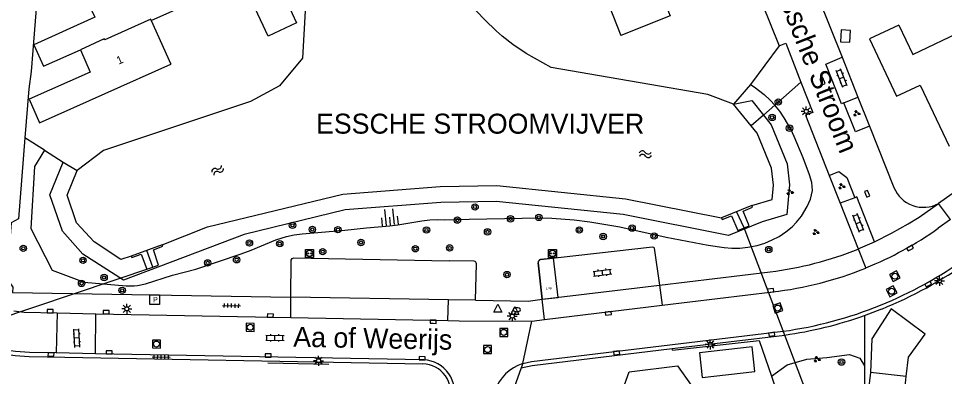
# Model space of a CAD drawing. Extents: x 126000 to 131009, y 393000 to 395500.
# Drawn here: x 130785.1 to 130900.9, y 395290.3 to 395335.1 of the extents above; entities that cross this region are included whole.
import ezdxf

# ---------------------------------------------------------------- set-up
doc = ezdxf.new("R2010")
doc.units = 0
for name, color, linetype in [('bp-grn-parkeervak', 7, 'Continuous'), ('gg-afsc-erfafscheiding', 7, 'Continuous'), ('gg-afsc-hekwerk', 7, 'Continuous'), ('gg-anno-huisnummerreeks BGT', 7, 'Continuous'), ('gg-anno-naam water', 7, 'Continuous'), ('gg-anno-openbare ruimte label', 7, 'Continuous'), ('gg-bbg-gedigitaliseerde bebouwing', 7, 'Continuous'), ('gg-bbg-gedigitaliseerde bijgebouw', 7, 'Continuous'), ('gg-bbg-hoofdgebouw', 7, 'Continuous'), ('gg-bbg-luifel en loopbrug', 7, 'Continuous'), ('gg-bbg-tussenscheiding', 7, 'Continuous'), ('gg-knt-BGT kruinlijn', 7, 'Continuous'), ('gg-knt-verharding', 7, 'Continuous'), ('gg-knt-verharding nz', 7, 'Continuous'), ('gg-kntw-beschoeiing', 7, 'Continuous'), ('gg-kwrk-duiker nz buis', 7, 'Continuous'), ('gg-kwrk-uitstroombak niveau min 01', 7, 'Continuous'), ('gt-grn-groengrens', 7, 'Continuous'), ('gt-grn-vlakafsluiter', 7, 'Continuous'), ('gt-grn-weggrens', 7, 'Continuous'), ('gt-symb-boom', 7, 'Continuous'), ('gt-symb-brandkraan', 7, 'Continuous'), ('gt-symb-brandput', 7, 'Continuous'), ('gt-symb-groenvak', 7, 'Continuous'), ('gt-symb-klinker verharding', 7, 'Continuous'), ('gt-symb-kolk', 7, 'Continuous'), ('gt-symb-laadpunt elektrisch vervoer', 7, 'Continuous'), ('gt-symb-lichtmast', 7, 'Continuous'), ('gt-symb-rioolschacht', 7, 'Continuous'), ('gt-symb-talud symbool', 7, 'Continuous'), ('gt-symb-tegel verharding', 7, 'Continuous'), ('gt-symb-waterafsluiter', 7, 'Continuous'), ('gt-symb-watersymbool', 7, 'Continuous'), ('kenmerkpunt laadpunt parkeerplaats', 7, 'Continuous')]:
    doc.layers.add(name, color=color, linetype=linetype)

# ---------------------------------------------------------------- blocks, each defined once
blk = doc.blocks.new('gt0-LMAST')
at = {"layer": 'gt-symb-lichtmast'}
for p, q in [((-0.18, 0.17), (-0.45, 0.44)), ((0, 0.25), (0, 0.62)), ((0.17, 0.17), (0.44, 0.44)), ((-0.25, 0), (-0.63, 0)), ((-0.18, -0.18), (-0.45, -0.45)), ((0, -0.25), (0, -0.63)), ((0.44, -0.45), (0.17, -0.18)), ((0.25, 0), (0.62, 0))]:
    blk.add_line(p, q, dxfattribs=at)
blk.add_circle((0, 0), 0.25, dxfattribs=at)
blk = doc.blocks.new('gt0-BOOM')
at = {"layer": 'gt-symb-boom'}
for radius in [0.4, 0.2]:
    blk.add_circle((0, 0), radius, dxfattribs=at)
blk = doc.blocks.new('gt0-KOLK')
at = {"layer": 'gt-symb-kolk'}
blk.add_lwpolyline([(0, 0), (0.38, 0), (0.38, 0.4), (-0.37, 0.4), (-0.37, 0), (0, 0)], dxfattribs=at)
blk = doc.blocks.new('gt0-KL1')
at = {"layer": 'gt-symb-klinker verharding'}
for p, q in [((-1.15, 0.3), (1.15, 0.3)), ((-1, -0.3), (-1, 0.3)), ((-0.5, 0.3), (-0.5, 0.45)), ((0, -0.3), (0, 0.3)), ((0.5, 0.3), (0.5, 0.45)), ((1, -0.3), (1, 0.3)), ((-1.15, -0.3), (1.15, -0.3)), ((-0.5, -0.45), (-0.5, -0.3)), ((0.5, -0.45), (0.5, -0.3))]:
    blk.add_line(p, q, dxfattribs=at)
blk = doc.blocks.new('gt0-WA')
at = {"layer": 'gt-symb-watersymbool'}
for centre, start, end in [((-0.32, 0.02), 28.0725, 151.9275), ((0.43, 0.42), 208.0725, 331.9275), ((-0.32, -0.43), 28.0725, 151.9275), ((0.43, -0.03), 208.0725, 331.9275)]:
    blk.add_arc(centre, 0.425, start, end, dxfattribs=at)
blk = doc.blocks.new('gt0-GRVAK')
at = {"layer": 'gt-symb-groenvak'}
for p, q in [((-0.11, 0.19), (-0.23, 0.24)), ((-0.18, 0.15), (0.09, 0.15)), ((-0.09, 0.21), (-0.16, 0.32)), ((-0.05, 0.21), (-0.05, 0.39)), ((0, 0.21), (0.06, 0.32)), ((0.01, 0.19), (0.13, 0.24)), ((0.26, -0.05), (0.2, 0.06)), ((0.3, -0.05), (0.3, 0.13)), ((0.35, -0.05), (0.41, 0.06)), ((-0.25, -0.23), (-0.36, -0.18)), ((-0.32, -0.26), (-0.05, -0.26)), ((-0.23, -0.21), (-0.29, -0.1)), ((-0.18, -0.2), (-0.18, -0.02)), ((-0.14, -0.21), (-0.07, -0.1)), ((-0.12, -0.23), (0, -0.18)), ((0.24, -0.07), (0.12, -0.02)), ((0.17, -0.11), (0.44, -0.11)), ((0.37, -0.07), (0.49, -0.02))]:
    blk.add_line(p, q, dxfattribs=at)
blk = doc.blocks.new('gt0-TALUD_1')
at = {"layer": 'gt-symb-talud symbool'}
for p, q in [((-1, -1), (-1, 0)), ((-0.5, -2), (-0.5, 0)), ((0, -1), (0, 0)), ((0.5, -2), (0.5, 0)), ((1, -1), (1, 0))]:
    blk.add_line(p, q, dxfattribs=at)
blk = doc.blocks.new('gt0-RS')
at = {"layer": 'gt-symb-rioolschacht'}
blk.add_lwpolyline([(-0.5, -0.5), (0.5, -0.5), (0.5, 0.5), (-0.5, 0.5)], close=True, dxfattribs=at)
blk.add_circle((0, 0), 0.375, dxfattribs=at)
blk = doc.blocks.new('gt0-WAFSL')
at = {"layer": 'gt-symb-waterafsluiter'}
for p, q in [((-0.5, -0.33), (0, 0.67)), ((0, 0.67), (0.5, -0.33)), ((0.5, -0.33), (-0.5, -0.33))]:
    blk.add_line(p, q, dxfattribs=at)
blk = doc.blocks.new('gt0-BR')
at = {"layer": 'gt-symb-brandkraan'}
for centre, radius, start, end in [((-0.24, 0), 0.206, 107.5669, 252.4331), ((0.6, -2.66), 3, 106.892, 107.5669), ((0, -0.69), 0.938, 73.108, 106.892), ((-0.6, -2.66), 3, 72.4331, 73.108), ((0.24, 0), 0.206, 287.567, 72.4331), ((0.6, 2.66), 3, 252.4331, 253.108), ((0, 0.69), 0.938, 253.108, 286.8921), ((-0.6, 2.66), 3, 286.8921, 287.567)]:
    blk.add_arc(centre, radius, start, end, dxfattribs=at)
blk = doc.blocks.new('gt0-LEV')
at = {"layer": 'gt-symb-laadpunt elektrisch vervoer'}
blk.add_lwpolyline([(-0.49, 0.5), (0.49, 0.5), (0.49, -0.5), (-0.49, -0.5)], close=True, dxfattribs=at)
for centre, radius in [((0, 0), 0.393), ((-0.19, 0), 0.0566), ((0.19, 0), 0.0566)]:
    blk.add_circle(centre, radius, dxfattribs=at)
blk = doc.blocks.new('gt0-BPUT')
at = {"layer": 'gt-symb-brandput'}
blk.add_lwpolyline([(-0.6, -0.6), (-0.6, 0.6), (0.6, 0.6), (0.6, -0.6)], close=True, dxfattribs=at)
blk.add_text('P', height=0.7, dxfattribs=at).set_placement((-0.23, -0.35))
blk = doc.blocks.new('gt0-TEG1')
at = {"layer": 'gt-symb-tegel verharding'}
for p, q in [((-1.12, 0), (1.12, 0)), ((-0.9, -0.25), (-0.9, 0.25)), ((-0.45, -0.25), (-0.45, 0.25)), ((0, -0.25), (0, 0.25)), ((0.45, -0.25), (0.45, 0.25)), ((0.9, -0.25), (0.9, 0.25))]:
    blk.add_line(p, q, dxfattribs=at)

msp = doc.modelspace()

# ---------------------------------------------------------------- linework, layer by layer
at = {"layer": 'bp-grn-parkeervak'}
msp.add_lwpolyline([(130850.14, 395304.5), (130850.63, 395299.92), (130852.62, 395300.16), (130852.03, 395305.07), (130850.44, 395304.89)], dxfattribs=at)
msp.add_arc((130850.48, 395304.54), 0.347, 96.4458, 186.3076, dxfattribs=at)
at = {"layer": 'gg-afsc-erfafscheiding'}
for p, q in [((130882.98, 395327.11), (130879.74, 395324.22)), ((130879.74, 395324.22), (130878.3, 395322.95)), ((130878.3, 395322.95), (130876.79, 395321.61)), ((130788.39, 395318.58), (130785.94, 395320.13)), ((130788.39, 395318.58), (130790.74, 395317.1)), ((130790.74, 395317.1), (130792.46, 395316.02)), ((130890.95, 395297.9), (130890.94, 395291.61)), ((130890.94, 395291.61), (130890.94, 395288.62)), ((130879.31, 395290.32), (130880.44, 395287.04))]:
    msp.add_line(p, q, dxfattribs=at)
msp.add_lwpolyline([(130866.93, 395293.54), (130877.79, 395294.77), (130879.31, 395290.32)], dxfattribs=at)
at = {"layer": 'gg-afsc-hekwerk'}
msp.add_line((130816.31, 395291.97), (130823.95, 395291.8), dxfattribs=at)
at = {"layer": 'gg-bbg-gedigitaliseerde bebouwing'}
for p, q in [((130859, 395336.64), (130860.48, 395332.94)), ((130801.75, 395334.8), (130804.19, 395329.36))]:
    msp.add_line(p, q, dxfattribs=at)
for points in [[(130801.75, 395334.8), (130804.81, 395336.18), (130802.31, 395341.7)], [(130895.23, 395334.24), (130896.97, 395330.57), (130903.44, 395333.63)]]:
    msp.add_lwpolyline(points, dxfattribs=at)
at = {"layer": 'gg-bbg-gedigitaliseerde bijgebouw'}
msp.add_line((130896.17, 395290.28), (130891.68, 395290.77), dxfattribs=at)
for points in [[(130813.06, 395339.99), (130816.61, 395341.63), (130819.9, 395334.51), (130816.35, 395332.87), (130814.13, 395337.67)], [(130870.65, 395290.14), (130877.24, 395290.88), (130876.89, 395293.98), (130870.3, 395293.24), (130870.65, 395290.14)], [(130891.68, 395290.77), (130891.45, 395288.68), (130895.94, 395288.18), (130896.17, 395290.28)]]:
    msp.add_lwpolyline(points, dxfattribs=at)
at = {"layer": 'gg-bbg-hoofdgebouw'}
for points in [[(130866.67, 395348.7), (130870.02, 395350.01), (130871.84, 395345.35), (130869.9, 395344.6), (130871.27, 395341.06), (130867.81, 395339.72), (130868.73, 395337.4), (130866.23, 395336.4), (130866.62, 395335.39), (130860.48, 395332.94)], [(130793.41, 395338), (130794.67, 395335.24), (130787.06, 395331.77), (130788.28, 395329.08), (130792.89, 395331.12)], [(130895.23, 395334.24), (130891.56, 395332.51), (130894.95, 395325.33), (130897.89, 395326.73), (130901.52, 395319.1)], [(130792.89, 395331.12), (130794.12, 395328.34), (130786.46, 395324.96), (130787.79, 395322.01), (130804.19, 395329.36)], [(130857.63, 395289.1), (130860.5, 395288.06), (130861.51, 395290.86), (130867.56, 395291.58), (130869.26, 395289.17), (130867.65, 395284.52)]]:
    msp.add_lwpolyline(points, dxfattribs=at)
at = {"layer": 'gg-bbg-luifel en loopbrug'}
for points in [[(130888.02, 395333.63), (130887.93, 395332.16), (130889.1, 395332.09), (130889.18, 395333.56), (130888.02, 395333.63)], [(130896.17, 395290.28), (130896.44, 395292.69), (130898.55, 395295.55), (130894.26, 395298.71), (130891.86, 395294.96), (130891.68, 395290.77)]]:
    msp.add_lwpolyline(points, dxfattribs=at)
at = {"layer": 'gg-bbg-tussenscheiding'}
msp.add_lwpolyline([(130801.75, 395334.8), (130801.68, 395334.96), (130795.94, 395332.37), (130795.87, 395332.53), (130792.89, 395331.12)], dxfattribs=at)
at = {"layer": 'gg-knt-BGT kruinlijn'}
for points in [[(130876.67, 395326.8), (130877.15, 395326.49), (130878.41, 395325.53), (130879.15, 395324.85), (130879.74, 395324.22)], [(130793.36, 395302.05), (130798.6, 395301.61), (130799.6, 395301.6), (130800.04, 395301.64), (130801.01, 395301.85), (130804.39, 395302.96), (130807.3, 395303.71), (130813.01, 395305.6), (130814.26, 395306.07), (130817.33, 395307.38), (130818.65, 395307.79), (130819.63, 395307.98), (130820.63, 395308.1), (130825.94, 395308.57), (130828.67, 395308.87), (130831.59, 395309.1), (130832.58, 395309.23), (130835.59, 395309.74), (130836.59, 395309.86), (130837.58, 395309.9), (130838.42, 395309.85), (130841.5, 395309.97), (130850.34, 395310.11), (130851.83, 395310.08), (130854.62, 395309.87), (130856.6, 395309.61), (130860.35, 395308.97), (130866.15, 395307.68), (130871.4, 395306.69), (130873.38, 395306.4), (130874.34, 395306.33), (130875.34, 395306.33), (130876.34, 395306.43), (130877.53, 395306.66), (130878.48, 395306.96), (130879.41, 395307.35), (130880.26, 395307.8), (130881.11, 395308.35), (130881.89, 395308.98), (130882.46, 395309.56), (130883.08, 395310.34), (130883.78, 395311.52), (130884.21, 395312.45), (130884.45, 395313.53), (130884.36, 395314.52), (130884.08, 395315.49), (130883.28, 395317.64), (130882.14, 395320.29), (130881.71, 395321.2), (130880.91, 395322.65), (130880.34, 395323.48), (130879.74, 395324.22)], [(130788.39, 395318.58), (130787.13, 395316.53), (130786.67, 395308.79), (130789.35, 395303.58), (130793.36, 395302.05)]]:
    msp.add_lwpolyline(points, dxfattribs=at)
at = {"layer": 'gg-knt-verharding'}
for p, q in [((130870.46, 395374.71), (130888.13, 395330.24)), ((130888.13, 395330.24), (130890.13, 395325.21)), ((130920.91, 395326.66), (130900.21, 395311.92)), ((130888.36, 395324.51), (130890.13, 395325.21)), ((130891.57, 395321.58), (130894.62, 395313.9)), ((130889.72, 395312.63), (130887.91, 395311.94)), ((130887.91, 395311.94), (130890.16, 395306.22)), ((130901.69, 395309.9), (130900.17, 395308.81)), ((130890.16, 395306.22), (130892.2, 395307.11)), ((130842.12, 395304.69), (130839.02, 395304.75)), ((130842.31, 395299.81), (130842.42, 395304.37)), ((130850.63, 395299.92), (130850.14, 395304.5)), ((130865.3, 395301.69), (130879.15, 395303.37)), ((130784.38, 395300.78), (130819.2, 395300.2)), ((130865.63, 395299.17), (130879.46, 395300.85)), ((130789.96, 395298.22), (130789.86, 395293.21)), ((130789.96, 395298.22), (130794.82, 395298.12)), ((130794.77, 395293.11), (130794.82, 395298.12)), ((130794.82, 395298.12), (130819.22, 395297.65)), ((130850.91, 395297.39), (130865.63, 395299.17)), ((130890.95, 395297.9), (130893.11, 395298.72)), ((130819.22, 395297.65), (130838.85, 395297.27)), ((130849.34, 395297.2), (130850.91, 395297.39)), ((130866.91, 395293.76), (130880.96, 395295.45)), ((130794.77, 395293.11), (130789.86, 395293.21)), ((130835.81, 395292.33), (130794.77, 395293.11)), ((130848, 395291.34), (130844.84, 395282.36)), ((130848.2, 395291.89), (130848, 395291.34))]:
    msp.add_line(p, q, dxfattribs=at)
for points in [[(130865.03, 395369.8), (130871.69, 395352.98), (130880.27, 395331.64)], [(130787.51, 395338.43), (130786.74, 395328.43), (130786.43, 395326.24), (130785.94, 395320.13)], [(130880.27, 395331.64), (130881.09, 395331.98), (130882.98, 395327.11)], [(130882.98, 395327.11), (130884.47, 395323.31), (130883.57, 395322.97), (130886.54, 395315.43)], [(130891.57, 395321.58), (130889.8, 395320.88), (130888.36, 395324.51)], [(130785.94, 395320.13), (130785.14, 395310), (130784.23, 395309.49), (130783.68, 395302.52), (130784.43, 395301.43), (130784.38, 395300.78)], [(130886.54, 395315.43), (130887.74, 395315.93), (130888.73, 395315.16), (130889.72, 395312.63)], [(130892.2, 395307.11), (130894.34, 395308.18), (130896.42, 395309.36), (130897.76, 395310.21), (130900.21, 395311.92)], [(130850.44, 395304.89), (130864.44, 395306.5), (130864.58, 395306.46), (130864.65, 395306.34), (130865.3, 395301.69)], [(130819.2, 395300.2), (130819.26, 395304.83), (130819.35, 395305.03), (130819.56, 395305.11), (130839.02, 395304.75)], [(130789.86, 395293.21), (130786.51, 395293.27), (130784.78, 395293.37), (130782.3, 395293.74), (130742.58, 395303.86)], [(130842.31, 395299.81), (130848.88, 395299.7), (130850.63, 395299.92)], [(130784.56, 395298.46), (130785.87, 395298.3), (130789.96, 395298.22)], [(130838.85, 395297.27), (130840.27, 395297.24), (130849.34, 395297.2)], [(130848.2, 395291.89), (130849.3, 395292.14), (130880.78, 395295.93)], [(130778.59, 395294.17), (130782.2, 395293.25), (130784.73, 395292.87), (130786.49, 395292.77), (130835.72, 395291.83)], [(130848, 395291.34), (130849.39, 395291.65), (130866.91, 395293.76)]]:
    msp.add_lwpolyline(points, dxfattribs=at)
for centre, radius, start, end in [((130898.3, 395315.4), 3.97, 202.1396, 298.8517), ((130874.3, 395345.18), 44.62, 292.1151, 305.4294), ((130874.01, 395346), 42.94, 276.8769, 292.0926), ((130873.6, 395347.06), 51.63, 291.9879, 305.6716), ((130842.1, 395304.37), 0.32, 358.8939, 85.9511), ((130850.48, 395304.54), 0.347, 96.4458, 186.3076), ((130873.65, 395346.95), 52.02, 291.9697, 305.6898), ((130874.29, 395345.18), 44.63, 276.6489, 292.1243), ((130873.66, 395346.87), 51.44, 277.9478, 291.996), ((130873.72, 395346.68), 51.74, 278.0409, 289.4507), ((130835.7, 395288.38), 3.95, 340.4623, 88.3209), ((130835.7, 395288.38), 3.45, 340.4761, 89.6381), ((130849.97, 395286.59), 5.59, 108.4603, 160.5496)]:
    msp.add_arc(centre, radius, start, end, dxfattribs=at)
at = {"layer": 'gg-knt-verharding nz'}
for p, q in [((130890.13, 395325.21), (130891.57, 395321.58)), ((130886.54, 395315.43), (130887.91, 395311.94)), ((130850.63, 395299.92), (130865.3, 395301.69)), ((130838.92, 395299.87), (130819.2, 395300.2)), ((130842.31, 395299.81), (130838.92, 395299.87))]:
    msp.add_line(p, q, dxfattribs=at)
for points in [[(130888.36, 395324.51), (130888.06, 395324.39), (130886.12, 395329.35), (130888.13, 395330.24)], [(130892.2, 395307.11), (130889.98, 395312.73), (130889.72, 395312.63)]]:
    msp.add_lwpolyline(points, dxfattribs=at)
at = {"layer": 'gg-kntw-beschoeiing'}
msp.add_line((130876.79, 395321.61), (130874.56, 395324.34), dxfattribs=at)
for points in [[(130824.21, 395359.14), (130824.7, 395357.94), (130821.57, 395346.44), (130820.64, 395330.08), (130817.78, 395326.64), (130814.16, 395324.68), (130795.77, 395318.53), (130792.46, 395316.02)], [(130874.56, 395324.34), (130871.36, 395325.54), (130851.75, 395328.93), (130848.62, 395330.7), (130846.95, 395331.81), (130845.63, 395332.84), (130844.88, 395333.5), (130843.45, 395334.89), (130840.51, 395338.04), (130839.49, 395339.26), (130838.35, 395340.9), (130837.37, 395342.59), (130836.01, 395345.26), (130834.57, 395349.04)], [(130876.85, 395311.67), (130879.41, 395312.41), (130879.57, 395314.22), (130879.32, 395316.35), (130877.52, 395320.72), (130876.79, 395321.61)], [(130799.23, 395305.33), (130797.94, 395304.9), (130794.59, 395307.1), (130792.4, 395309.49), (130791.21, 395312.94), (130792.46, 395316.02)], [(130803.13, 395306.73), (130808.77, 395309.01), (130825.69, 395313.08), (130837.87, 395314.05), (130844.97, 395314.15), (130861.06, 395312.51), (130873.05, 395310.11)]]:
    msp.add_lwpolyline(points, dxfattribs=at)
at = {"layer": 'gg-kwrk-duiker nz buis'}
for points in [[(130884.32, 395285.72), (130883.81, 395287.92), (130875.88, 395308.86), (130874.95, 395310.89)], [(130761.91, 395288.59), (130762.47, 395290.7), (130801.93, 395303.94), (130801.18, 395306.03)]]:
    msp.add_lwpolyline(points, dxfattribs=at)
at = {"layer": 'gg-kwrk-uitstroombak niveau min 01'}
for p, q in [((130876.85, 395311.67), (130873.05, 395310.11)), ((130803.13, 395306.73), (130799.23, 395305.33))]:
    msp.add_line(p, q, dxfattribs=at)
for points in [[(130873.05, 395310.11), (130873.13, 395309.89), (130874.3, 395310.36), (130875.09, 395308.52), (130876.51, 395309.13), (130875.78, 395310.97), (130876.95, 395311.46), (130876.85, 395311.67)], [(130799.23, 395305.33), (130799.32, 395305.16), (130800.49, 395305.57), (130801.21, 395303.68), (130802.65, 395304.21), (130802.02, 395306.11), (130803.19, 395306.57), (130803.13, 395306.73)]]:
    msp.add_lwpolyline(points, dxfattribs=at)
at = {"layer": 'gt-grn-groengrens'}
for p, q in [((130880.27, 395331.64), (130876.67, 395326.8)), ((130876.67, 395326.8), (130874.56, 395324.34))]:
    msp.add_line(p, q, dxfattribs=at)
for points in [[(130874.56, 395324.34), (130876.85, 395324.78), (130878.3, 395322.95)], [(130878.3, 395322.95), (130879.26, 395321.75), (130881.27, 395316.86), (130881.58, 395314.24), (130881.24, 395310.52), (130878.15, 395309.62), (130873.93, 395307.9), (130860.77, 395310.53), (130844.88, 395312.15), (130837.96, 395312.05), (130826.01, 395311.1), (130813.36, 395308.05), (130798.26, 395302.33), (130793.2, 395305.56), (130790.64, 395308.46), (130789.07, 395313), (130790.74, 395317.1)], [(130879.31, 395290.32), (130881.29, 395291.72), (130883.75, 395292.42), (130886.24, 395292.66), (130889.06, 395293.02), (130890.36, 395292.55), (130890.94, 395291.61)]]:
    msp.add_lwpolyline(points, dxfattribs=at)
at = {"layer": 'gt-grn-vlakafsluiter'}
msp.add_line((130866.93, 395293.54), (130866.91, 395293.76), dxfattribs=at)
at = {"layer": 'gt-grn-weggrens'}
for p, q in [((130901.69, 395309.9), (130900.21, 395311.92)), ((130890.16, 395306.22), (130891.1, 395303.83)), ((130865.3, 395301.69), (130865.63, 395299.17)), ((130819.22, 395297.65), (130819.2, 395300.2)), ((130838.85, 395297.27), (130838.92, 395299.87)), ((130850.91, 395297.39), (130850.63, 395299.92)), ((130848.2, 395291.89), (130849.34, 395297.2))]:
    msp.add_line(p, q, dxfattribs=at)

# ---------------------------------------------------------------- block references
at = {"layer": 'gt-symb-boom'}
for p in [(130880.16, 395324.61), (130879.39, 395322.68), (130881.56, 395321.34), (130842.24, 395311.47), (130840.03, 395309.83), (130846.68, 395309.99), (130850.22, 395310.17), (130819.41, 395309.18), (130821.89, 395308.66), (130825.09, 395308.63), (130836.17, 395308.59), (130843.8, 395308.36), (130855.28, 395308.59), (130861.88, 395308.83), (130814.02, 395306.97), (130827.97, 395307.03), (130858.26, 395307.78), (130864.63, 395307.85), (130785.74, 395306.3), (130817.82, 395306.88), (130823.19, 395305.89), (130834.77, 395306.25), (130839.06, 395306.35), (130878.97, 395306.15), (130793.21, 395304.8), (130812.42, 395304.87), (130808.8, 395304.48), (130795.85, 395302.65), (130846.23, 395303.02), (130793.03, 395301.91), (130798.11, 395301.04), (130888.07, 395292.07)]:
    msp.add_blockref('gt0-BOOM', p, dxfattribs=at)
at = {"layer": 'gt-symb-brandkraan', "rotation": 180}
msp.add_blockref('gt0-BR', (130847.47, 395298.62), dxfattribs=at)
at = {"layer": 'gt-symb-brandput'}
msp.add_blockref('gt0-BPUT', (130802.18, 395299.88), dxfattribs=at)
at = {"layer": 'gt-symb-groenvak'}
for p in [(130889.95, 395323.18), (130888.08, 395314.05), (130881.6, 395313.33), (130884.84, 395308.32), (130884.99, 395292.42)]:
    msp.add_blockref('gt0-GRVAK', p, dxfattribs=at)
at = {"layer": 'gt-symb-klinker verharding'}
for p, rotation in [((130888.09, 395327.6), 111.46106358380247), ((130890.17, 395309.48), 111.46106358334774), ((130858.17, 395303.25), 6.890548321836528), ((130792.44, 395295.07), 92.9224726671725), ((130817.21, 395295.1), -1.0884888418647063)]:
    msp.add_blockref('gt0-KL1', p, dxfattribs=dict(at, rotation=rotation))
at = {"layer": 'gt-symb-kolk'}
for p, rotation in [((130885.5, 395327.13), -68.90078775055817), ((130891.08, 395313.06), -68.90078774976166), ((130896.73, 395306.15), 28.692787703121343), ((130899, 395301.64), 28.692787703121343), ((130879.23, 395300.83), 6.890548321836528), ((130789.08, 395298.24), -1.088488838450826), ((130796.11, 395298.11), -1.0884888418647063), ((130816.63, 395297.69), -1.0884888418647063), ((130858.94, 395297.97), 6.890548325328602), ((130836.99, 395296.92), -1.0884888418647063), ((130879.37, 395295.35), 6.890548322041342), ((130796.46, 395293.08), -1.0884888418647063), ((130859.95, 395293.03), 6.890548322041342), ((130789.2, 395292.82), -1.0884888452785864), ((130816.35, 395292.69), -1.0884888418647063), ((130835.6, 395292.34), -1.0884888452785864)]:
    msp.add_blockref('gt0-KOLK', p, dxfattribs=dict(at, rotation=rotation))
at = {"layer": 'gt-symb-laadpunt elektrisch vervoer'}
for p in [(130821.54, 395305.67), (130851.92, 395305.66)]:
    msp.add_blockref('gt0-LEV', p, dxfattribs=at)
at = {"layer": 'gt-symb-lichtmast'}
for p in [(130883.66, 395323.44), (130900.32, 395302.22), (130798.69, 395298.73), (130846.9, 395297.82), (130871.66, 395294.27), (130822.67, 395292.24)]:
    msp.add_blockref('gt0-LMAST', p, dxfattribs=at)
at = {"layer": 'gt-symb-rioolschacht'}
for p, rotation in [((130894.74, 395302.81), 28.692787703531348), ((130894.33, 395300.93), 28.692787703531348), ((130880.1, 395298.83), 18.851835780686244), ((130814.12, 395296.42), -1.0884888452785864), ((130802.4, 395294.32), -1.0884888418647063), ((130843.8, 395293.63), -0.1718868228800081)]:
    msp.add_blockref('gt0-RS', p, dxfattribs=dict(at, rotation=rotation))
msp.add_blockref('gt0-RS', (130845.83, 395295.78), dxfattribs=at)
at = {"layer": 'gt-symb-talud symbool', "xscale": 0.9997169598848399, "yscale": 0.9997169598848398, "rotation": -174.43197594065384}
msp.add_blockref('gt0-TALUD_1', (130831.62, 395309.22), dxfattribs=at)
at = {"layer": 'gt-symb-tegel verharding'}
for p, rotation in [((130811.78, 395299.13), -1.0884888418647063), ((130803, 395292.72), -0.9166542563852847)]:
    msp.add_blockref('gt0-TEG1', p, dxfattribs=dict(at, rotation=rotation))
at = {"layer": 'gt-symb-waterafsluiter'}
for p in [(130845.1, 395298.64), (130847.2, 395298.37)]:
    msp.add_blockref('gt0-WAFSL', p, dxfattribs=at)
at = {"layer": 'gt-symb-watersymbool'}
for p, rotation in [((130863.48, 395318.08), 3.8407470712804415), ((130810, 395316.04), 34.818354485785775)]:
    msp.add_blockref('gt0-WA', p, dxfattribs=dict(at, rotation=rotation))

# ---------------------------------------------------------------- texts
at = {"layer": 'gg-anno-huisnummerreeks BGT'}
msp.add_text('1', height=1, rotation=23.9, dxfattribs=at).set_placement((130797.66, 395329.27))
at = {"layer": 'gg-anno-naam water'}
msp.add_text('ESSCHE STROOMVIJVER', height=2.5, dxfattribs=at).set_placement((130822.35, 395320.65))
at = {"layer": 'gg-anno-openbare ruimte label'}
for s, rotation, p in [('Essche Stroom', 291.6, (130879.57, 395339.07)), ('Aa of Weerijs', 358.9, (130819.49, 395293.99))]:
    msp.add_text(s, height=2.5, rotation=rotation, dxfattribs=at).set_placement(p)
at = {"layer": 'kenmerkpunt laadpunt parkeerplaats'}
msp.add_text('LPP', height=0.3, dxfattribs=at).set_placement((130851.12, 395301.1))

doc.saveas('drawing.dxf')
